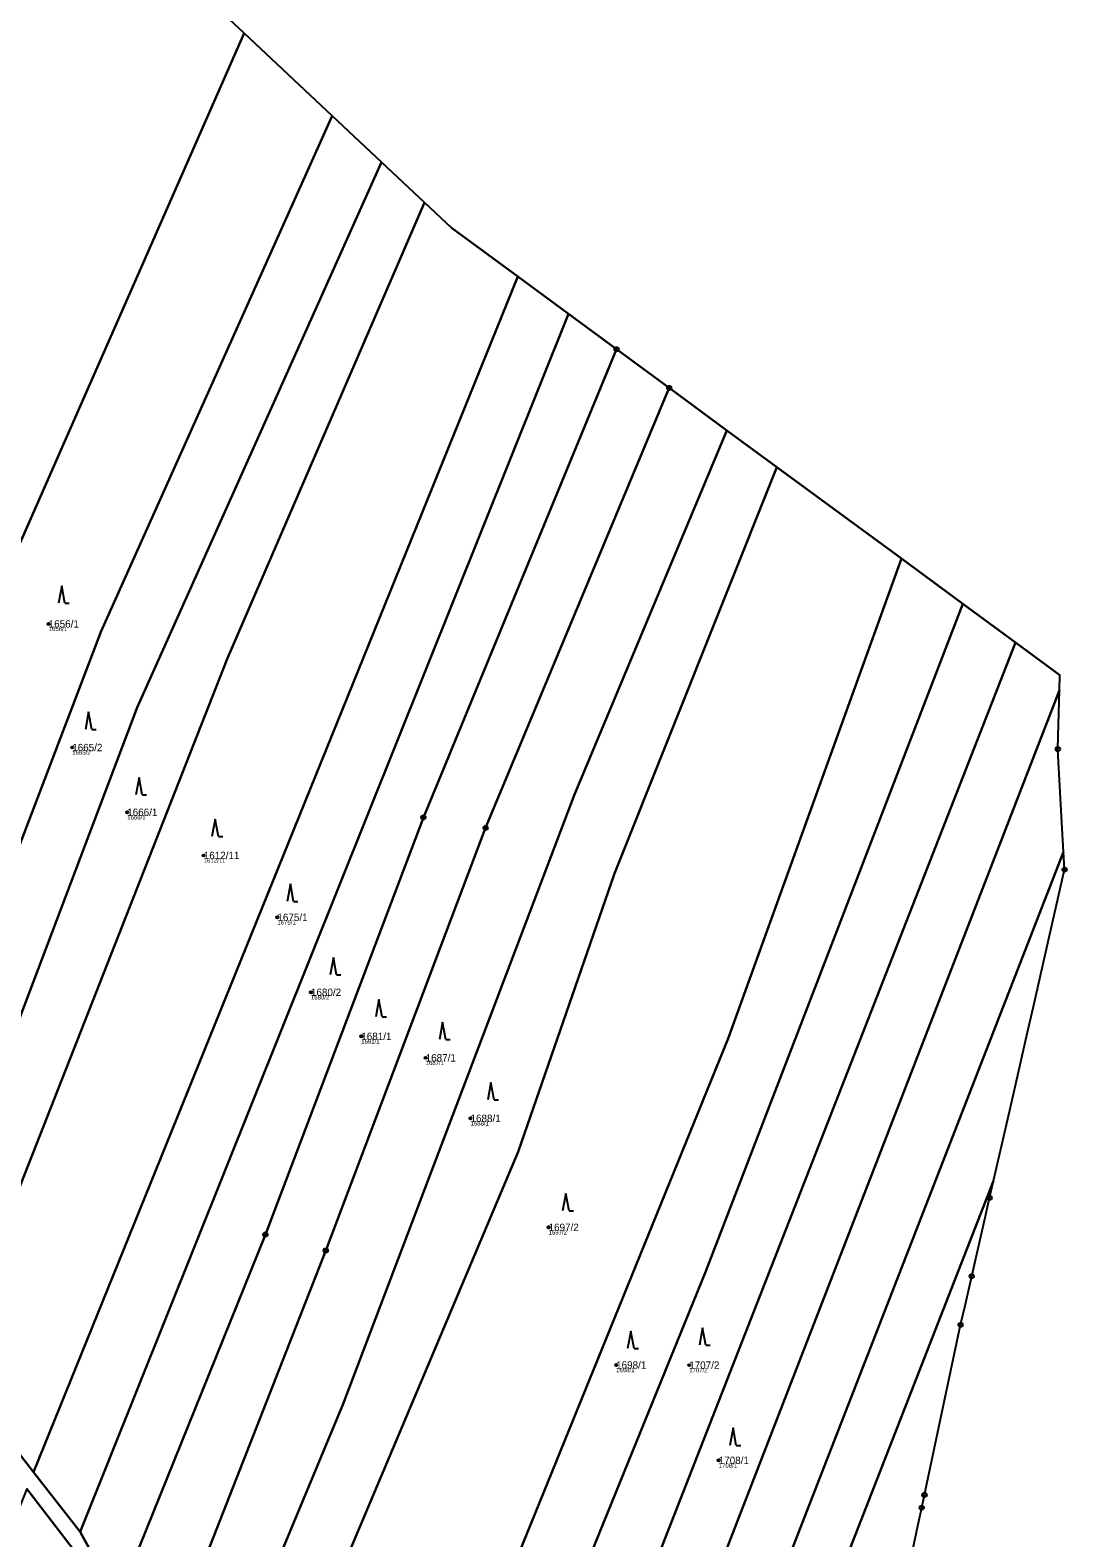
# Model space of a CAD drawing. Extents: x -761891 to -756141, y -1178507 to -1171885.
# Drawn here: x -757828.6 to -757590.1, y -1173446.2 to -1173099.2 of the extents above; entities that cross this region are included whole.
import ezdxf

# ---------------------------------------------------------------- set-up
doc = ezdxf.new("R2010")
doc.units = 0
for name, color, linetype in [('Definiční body', 7, 'Continuous'), ('Hranice parcel', 7, 'Continuous'), ('Parcelní čísla', 7, 'Continuous'), ('Polygon ku', 7, 'Continuous'), ('Polygon parcely', 7, 'Continuous'), ('Značky bodu BP', 7, 'Continuous'), ('Značky kultur', 7, 'Continuous')]:
    doc.layers.add(name, color=color, linetype=linetype)

msp = doc.modelspace()

# ---------------------------------------------------------------- linework, layer by layer
at = {"layer": 'Definiční body'}
for centre in [(-757824.37, -1173235.85), (-757818.96, -1173264.31), (-757806.31, -1173279.21), (-757788.7, -1173289.15), (-757771.75, -1173303.39), (-757764.03, -1173320.64), (-757752.45, -1173330.79), (-757737.63, -1173335.73), (-757727.31, -1173349.65), (-757709.35, -1173374.75), (-757693.81, -1173406.43), (-757677, -1173406.46), (-757670.2, -1173428.38)]:
    msp.add_circle(centre, 0.25, dxfattribs=at)
at = {"layer": 'Hranice parcel'}
for p, q in [((-757779.39, -1173099.89), (-757759.16, -1173118.88)), ((-757759.16, -1173118.88), (-757747.81, -1173129.54)), ((-757747.81, -1173129.54), (-757737.88, -1173138.87)), ((-757827.85, -1173431.07), (-757716.42, -1173155.91)), ((-757716.42, -1173155.91), (-757704.77, -1173164.48)), ((-757817.11, -1173444.83), (-757704.77, -1173164.48)), ((-757704.77, -1173164.48), (-757693.69, -1173172.63)), ((-757693.69, -1173172.63), (-757681.57, -1173181.54)), ((-757681.57, -1173181.54), (-757668.3, -1173191.3)), ((-757668.3, -1173191.3), (-757656.81, -1173199.75)), ((-757656.81, -1173199.75), (-757628.15, -1173220.83)), ((-757628.15, -1173220.83), (-757614.05, -1173231.2)), ((-757601.92, -1173240.13), (-757591.73, -1173247.62)), ((-757591.82, -1173251.11), (-757591.73, -1173247.62)), ((-757592.09, -1173261.67), (-757591.82, -1173251.11)), ((-757592.17, -1173264.67), (-757592.09, -1173261.67)), ((-757592.08, -1173266.2), (-757592.17, -1173264.67)), ((-757590.6, -1173292.4), (-757590.83, -1173288.28)), ((-757592.6, -1173301.17), (-757590.6, -1173292.4)), ((-757594, -1173307.28), (-757592.6, -1173301.17)), ((-757597.79, -1173323.89), (-757594, -1173307.28)), ((-757599.15, -1173329.84), (-757597.79, -1173323.89)), ((-757602.41, -1173344.07), (-757599.15, -1173329.84)), ((-757603.71, -1173349.76), (-757602.41, -1173344.07)), ((-757606.97, -1173364.05), (-757603.71, -1173349.76)), ((-757607.86, -1173367.95), (-757606.97, -1173364.05)), ((-757609.06, -1173373.2), (-757607.86, -1173367.95)), ((-757611.98, -1173385.99), (-757609.06, -1173373.2)), ((-757808.47, -1173460.59), (-757774.5, -1173376.43)), ((-757800.15, -1173481.03), (-757760.61, -1173380.08)), ((-757613.45, -1173392.4), (-757611.98, -1173385.99)), ((-757614.54, -1173397.18), (-757613.45, -1173392.4)), ((-757622.85, -1173436.34), (-757614.54, -1173397.18)), ((-757817.11, -1173444.83), (-757827.85, -1173431.07)), ((-757623.48, -1173439.28), (-757622.85, -1173436.34)), ((-757624.15, -1173442.4), (-757623.48, -1173439.28)), ((-757808.47, -1173460.59), (-757817.11, -1173444.83))]:
    msp.add_line(p, q, dxfattribs=at)
for points in [[(-757823.43, -1173058.54), (-757799.29, -1173081.21), (-757779.39, -1173099.89)], [(-757921.54, -1173370.41), (-757880.8, -1173265.39), (-757855.14, -1173275.79), (-757841.71, -1173241.45), (-757779.39, -1173099.89)], [(-757869, -1173386.09), (-757812.28, -1173237.56), (-757759.16, -1173118.88)], [(-757857.36, -1173396.04), (-757803.98, -1173255.06), (-757747.81, -1173129.54)], [(-757737.88, -1173138.87), (-757783.25, -1173243.75), (-757847.28, -1173406.55)], [(-757737.88, -1173138.87), (-757731.69, -1173144.68), (-757716.42, -1173155.91)], [(-757774.5, -1173376.43), (-757738.16, -1173280.4), (-757693.69, -1173172.63)], [(-757760.61, -1173380.08), (-757723.83, -1173282.81), (-757681.57, -1173181.54)], [(-757792.84, -1173502.35), (-757756.65, -1173415.38), (-757703.41, -1173275.14), (-757668.3, -1173191.3)], [(-757786.2, -1173522.94), (-757716.33, -1173357.37), (-757694.19, -1173293.3), (-757656.81, -1173199.75)], [(-757774.16, -1173592.53), (-757667.99, -1173331.26), (-757628.15, -1173220.83)], [(-757769.23, -1173621.08), (-757673.2, -1173384.82), (-757614.05, -1173231.2)], [(-757614.05, -1173231.2), (-757605.7, -1173237.35), (-757601.92, -1173240.13)], [(-757762.48, -1173643.07), (-757695.33, -1173479.04), (-757601.92, -1173240.13)], [(-757591.82, -1173251.11), (-757671.77, -1173457.57), (-757750.4, -1173656.2)], [(-757590.83, -1173288.28), (-757591.14, -1173282.92), (-757592.08, -1173266.2)], [(-757590.83, -1173288.28), (-757689.81, -1173542.55), (-757740.8, -1173664.77), (-757750.4, -1173656.2)], [(-757716.25, -1173689.93), (-757728.54, -1173675.73), (-757606.97, -1173364.05)], [(-757827.85, -1173431.07), (-757831.5, -1173426.4), (-757847.28, -1173406.55)], [(-757829.42, -1173434.95), (-757818.72, -1173448.85), (-757810.22, -1173464.91)], [(-757627.47, -1173457.94), (-757626.3, -1173452.48), (-757624.15, -1173442.4)]]:
    msp.add_lwpolyline(points, dxfattribs=at)
at = {"layer": 'Polygon ku'}
for points in [[(-757607.86, -1173367.95), (-757606.97, -1173364.05), (-757603.71, -1173349.76), (-757602.41, -1173344.07), (-757599.15, -1173329.84), (-757597.79, -1173323.89), (-757594, -1173307.28), (-757592.6, -1173301.17), (-757590.6, -1173292.4), (-757590.83, -1173288.28), (-757591.14, -1173282.92), (-757592.08, -1173266.2), (-757592.17, -1173264.67), (-757592.09, -1173261.67), (-757591.82, -1173251.11), (-757591.73, -1173247.62), (-757601.92, -1173240.13), (-757605.7, -1173237.35), (-757614.05, -1173231.2), (-757628.15, -1173220.83), (-757656.81, -1173199.75), (-757668.3, -1173191.3), (-757681.57, -1173181.54), (-757693.69, -1173172.63), (-757704.77, -1173164.48), (-757716.42, -1173155.91), (-757731.69, -1173144.68), (-757737.88, -1173138.87), (-757747.81, -1173129.54), (-757759.16, -1173118.88), (-757779.39, -1173099.89), (-757799.29, -1173081.21)], [(-757658.89, -1173622.55), (-757656.56, -1173614.47), (-757654.04, -1173605.71), (-757651.52, -1173596.98), (-757645.53, -1173576.23), (-757644.01, -1173559.43), (-757643.19, -1173550.34), (-757640.23, -1173517.5), (-757639.29, -1173513.1), (-757633.69, -1173486.93), (-757632.59, -1173481.81), (-757632.3, -1173480.48), (-757627.47, -1173457.94), (-757626.3, -1173452.48), (-757624.15, -1173442.4), (-757623.48, -1173439.28), (-757622.85, -1173436.34), (-757614.54, -1173397.18), (-757613.45, -1173392.4), (-757611.98, -1173385.99), (-757609.06, -1173373.2), (-757607.86, -1173367.95)]]:
    msp.add_lwpolyline(points, dxfattribs=at)
at = {"layer": 'Polygon parcely'}
for points in [[(-757880.8, -1173265.39), (-757855.14, -1173275.79), (-757841.71, -1173241.45), (-757779.39, -1173099.89), (-757799.29, -1173081.21), (-757823.43, -1173058.54), (-757950.8, -1173358.83), (-757935.66, -1173369.94), (-757926.25, -1173369.9), (-757921.54, -1173370.41)], [(-757759.16, -1173118.88), (-757779.39, -1173099.89), (-757841.71, -1173241.45), (-757855.14, -1173275.79), (-757880.8, -1173265.39), (-757921.54, -1173370.41), (-757897.6, -1173373), (-757893.78, -1173374.55), (-757872.55, -1173383.15), (-757869, -1173386.09), (-757812.28, -1173237.56)], [(-757857.36, -1173396.04), (-757803.98, -1173255.06), (-757747.81, -1173129.54), (-757759.16, -1173118.88), (-757812.28, -1173237.56), (-757869, -1173386.09), (-757860.7, -1173392.95)], [(-757857.36, -1173396.04), (-757850.9, -1173402), (-757847.28, -1173406.55), (-757783.25, -1173243.75), (-757737.88, -1173138.87), (-757747.81, -1173129.54), (-757803.98, -1173255.06)], [(-757737.88, -1173138.87), (-757783.25, -1173243.75), (-757847.28, -1173406.55), (-757831.5, -1173426.4), (-757827.85, -1173431.07), (-757716.42, -1173155.91), (-757731.69, -1173144.68)], [(-757704.77, -1173164.48), (-757716.42, -1173155.91), (-757827.85, -1173431.07), (-757817.11, -1173444.83)], [(-757738.16, -1173280.4), (-757693.69, -1173172.63), (-757704.77, -1173164.48), (-757817.11, -1173444.83), (-757808.47, -1173460.59), (-757774.5, -1173376.43)], [(-757723.83, -1173282.81), (-757681.57, -1173181.54), (-757693.69, -1173172.63), (-757738.16, -1173280.4), (-757774.5, -1173376.43), (-757808.47, -1173460.59), (-757800.15, -1173481.03), (-757760.61, -1173380.08)], [(-757756.65, -1173415.38), (-757703.41, -1173275.14), (-757668.3, -1173191.3), (-757681.57, -1173181.54), (-757723.83, -1173282.81), (-757760.61, -1173380.08), (-757800.15, -1173481.03), (-757792.84, -1173502.35)], [(-757656.81, -1173199.75), (-757668.3, -1173191.3), (-757703.41, -1173275.14), (-757756.65, -1173415.38), (-757792.84, -1173502.35), (-757786.2, -1173522.94), (-757716.33, -1173357.37), (-757694.19, -1173293.3)], [(-757628.15, -1173220.83), (-757656.81, -1173199.75), (-757694.19, -1173293.3), (-757716.33, -1173357.37), (-757786.2, -1173522.94), (-757774.16, -1173592.53), (-757667.99, -1173331.26)], [(-757673.2, -1173384.82), (-757614.05, -1173231.2), (-757628.15, -1173220.83), (-757667.99, -1173331.26), (-757774.16, -1173592.53), (-757769.23, -1173621.08)], [(-757601.92, -1173240.13), (-757605.7, -1173237.35), (-757614.05, -1173231.2), (-757673.2, -1173384.82), (-757769.23, -1173621.08), (-757764.88, -1173639.87), (-757762.48, -1173643.07), (-757695.33, -1173479.04)], [(-757591.82, -1173251.11), (-757591.73, -1173247.62), (-757601.92, -1173240.13), (-757695.33, -1173479.04), (-757762.48, -1173643.07), (-757750.4, -1173656.2), (-757671.77, -1173457.57)], [(-757592.17, -1173264.67), (-757592.09, -1173261.67), (-757591.82, -1173251.11), (-757671.77, -1173457.57), (-757750.4, -1173656.2), (-757740.8, -1173664.77), (-757689.81, -1173542.55), (-757590.83, -1173288.28), (-757591.14, -1173282.92), (-757592.08, -1173266.2)], [(-757602.41, -1173344.07), (-757599.15, -1173329.84), (-757597.79, -1173323.89), (-757594, -1173307.28), (-757592.6, -1173301.17), (-757590.6, -1173292.4), (-757590.83, -1173288.28), (-757689.81, -1173542.55), (-757740.8, -1173664.77), (-757750.4, -1173656.2), (-757752.01, -1173660.89), (-757742.54, -1173668.93), (-757746.93, -1173678.53), (-757732.97, -1173686.12), (-757730.03, -1173679.55), (-757718.22, -1173694.15), (-757705.45, -1173701.1), (-757692.97, -1173710.2), (-757691.84, -1173707.17), (-757716.25, -1173689.93), (-757728.54, -1173675.73), (-757606.97, -1173364.05), (-757603.71, -1173349.76)], [(-757624.15, -1173442.4), (-757623.48, -1173439.28), (-757622.85, -1173436.34), (-757614.54, -1173397.18), (-757613.45, -1173392.4), (-757611.98, -1173385.99), (-757609.06, -1173373.2), (-757607.86, -1173367.95), (-757606.97, -1173364.05), (-757728.54, -1173675.73), (-757716.25, -1173689.93), (-757639.87, -1173491.15), (-757632.3, -1173480.48), (-757627.47, -1173457.94), (-757626.3, -1173452.48)], [(-757810.22, -1173464.91), (-757818.72, -1173448.85), (-757829.42, -1173434.95), (-757842.92, -1173468.3), (-757835.72, -1173482.85), (-757833.86, -1173486.62), (-757828.81, -1173496.84), (-757827.47, -1173500.6), (-757812.36, -1173467.85)]]:
    msp.add_lwpolyline(points, close=True, dxfattribs=at)
for points in [[(-757808.47, -1173460.59), (-757817.11, -1173444.83), (-757827.85, -1173431.07), (-757831.5, -1173426.4)], [(-757829.42, -1173434.95), (-757818.72, -1173448.85)]]:
    msp.add_lwpolyline(points, dxfattribs=at)
at = {"layer": 'Značky bodu BP'}
for centre, radius in [((-757693.69, -1173172.63), 0.5), ((-757693.69, -1173172.63), 0.0303), ((-757681.57, -1173181.54), 0.5), ((-757681.57, -1173181.54), 0.0303), ((-757592.17, -1173264.67), 0.5), ((-757592.17, -1173264.67), 0.0303), ((-757738.16, -1173280.4), 0.5), ((-757738.16, -1173280.4), 0.0303), ((-757723.83, -1173282.81), 0.5), ((-757723.83, -1173282.81), 0.0303), ((-757590.6, -1173292.4), 0.5), ((-757590.6, -1173292.4), 0.0303), ((-757607.86, -1173367.95), 0.5), ((-757607.86, -1173367.95), 0.0303), ((-757774.5, -1173376.43), 0.5), ((-757774.5, -1173376.43), 0.0303), ((-757760.61, -1173380.08), 0.5), ((-757760.61, -1173380.08), 0.0303), ((-757611.98, -1173385.99), 0.5), ((-757611.98, -1173385.99), 0.0303), ((-757614.54, -1173397.18), 0.5), ((-757614.54, -1173397.18), 0.0303), ((-757622.85, -1173436.34), 0.5), ((-757622.85, -1173436.34), 0.0303), ((-757623.48, -1173439.28), 0.5), ((-757623.48, -1173439.28), 0.0303)]:
    msp.add_circle(centre, radius, dxfattribs=at)
at = {"layer": 'Značky kultur'}
for p, q in [((-757821.38, -1173227.1), (-757822.13, -1173231.1)), ((-757820.63, -1173231.1), (-757821.38, -1173227.1)), ((-757820.63, -1173231.1), (-757819.63, -1173231.1)), ((-757815.18, -1173256.12), (-757815.93, -1173260.12)), ((-757814.43, -1173260.12), (-757815.18, -1173256.12)), ((-757814.43, -1173260.12), (-757813.43, -1173260.12)), ((-757803.59, -1173271.23), (-757804.34, -1173275.23)), ((-757802.84, -1173275.23), (-757803.59, -1173271.23)), ((-757802.84, -1173275.23), (-757801.84, -1173275.23)), ((-757786.06, -1173280.79), (-757786.81, -1173284.79)), ((-757785.31, -1173284.79), (-757786.06, -1173280.79)), ((-757785.31, -1173284.79), (-757784.31, -1173284.79)), ((-757768.76, -1173295.71), (-757769.51, -1173299.71)), ((-757768.01, -1173299.71), (-757768.76, -1173295.71)), ((-757768.01, -1173299.71), (-757767.01, -1173299.71)), ((-757758.87, -1173312.63), (-757759.62, -1173316.63)), ((-757758.12, -1173316.63), (-757758.87, -1173312.63)), ((-757758.12, -1173316.63), (-757757.12, -1173316.63)), ((-757748.38, -1173322.3), (-757749.13, -1173326.3)), ((-757747.63, -1173326.3), (-757748.38, -1173322.3)), ((-757747.63, -1173326.3), (-757746.63, -1173326.3)), ((-757733.73, -1173327.5), (-757734.48, -1173331.5)), ((-757732.98, -1173331.5), (-757733.73, -1173327.5)), ((-757732.98, -1173331.5), (-757731.98, -1173331.5)), ((-757722.6, -1173341.4), (-757723.35, -1173345.4)), ((-757721.85, -1173345.4), (-757722.6, -1173341.4)), ((-757721.85, -1173345.4), (-757720.85, -1173345.4)), ((-757705.4, -1173366.96), (-757706.15, -1173370.96)), ((-757704.65, -1173370.96), (-757705.4, -1173366.96)), ((-757704.65, -1173370.96), (-757703.65, -1173370.96)), ((-757690.43, -1173398.64), (-757691.18, -1173402.64)), ((-757689.68, -1173402.64), (-757690.43, -1173398.64)), ((-757673.91, -1173397.85), (-757674.66, -1173401.85)), ((-757673.16, -1173401.85), (-757673.91, -1173397.85)), ((-757689.68, -1173402.64), (-757688.68, -1173402.64)), ((-757673.16, -1173401.85), (-757672.16, -1173401.85)), ((-757666.9, -1173420.93), (-757667.65, -1173424.93)), ((-757666.15, -1173424.93), (-757666.9, -1173420.93)), ((-757666.15, -1173424.93), (-757665.15, -1173424.93))]:
    msp.add_line(p, q, dxfattribs=at)

# ---------------------------------------------------------------- texts
at = {"layer": 'Definiční body'}
for s, p in [('1656/1', (-757824.37, -1173237.51)), ('1665/2', (-757818.96, -1173265.97)), ('1666/1', (-757806.31, -1173280.87)), ('1612/11', (-757788.7, -1173290.81)), ('1675/1', (-757771.75, -1173305.05)), ('1680/2', (-757764.03, -1173322.3)), ('1681/1', (-757752.45, -1173332.45)), ('1687/1', (-757737.63, -1173337.39)), ('1688/1', (-757727.31, -1173351.31)), ('1697/2', (-757709.35, -1173376.41)), ('1698/1', (-757693.81, -1173408.09)), ('1707/2', (-757677, -1173408.12)), ('1708/1', (-757670.2, -1173430.04))]:
    msp.add_text(s, height=1, dxfattribs=at).set_placement(p)
at = {"layer": 'Parcelní čísla'}
for s, p in [('1656/1', (-757824.37, -1173236.7)), ('1665/2', (-757818.96, -1173265.16)), ('1666/1', (-757806.31, -1173280.06)), ('1612/11', (-757788.7, -1173290)), ('1675/1', (-757771.75, -1173304.24)), ('1680/2', (-757764.03, -1173321.49)), ('1681/1', (-757752.45, -1173331.64)), ('1687/1', (-757737.63, -1173336.58)), ('1688/1', (-757727.31, -1173350.5)), ('1697/2', (-757709.35, -1173375.6)), ('1698/1', (-757693.81, -1173407.28)), ('1707/2', (-757677, -1173407.31)), ('1708/1', (-757670.2, -1173429.23))]:
    msp.add_text(s, height=1.7, dxfattribs=at).set_placement(p)

doc.saveas('drawing.dxf')
